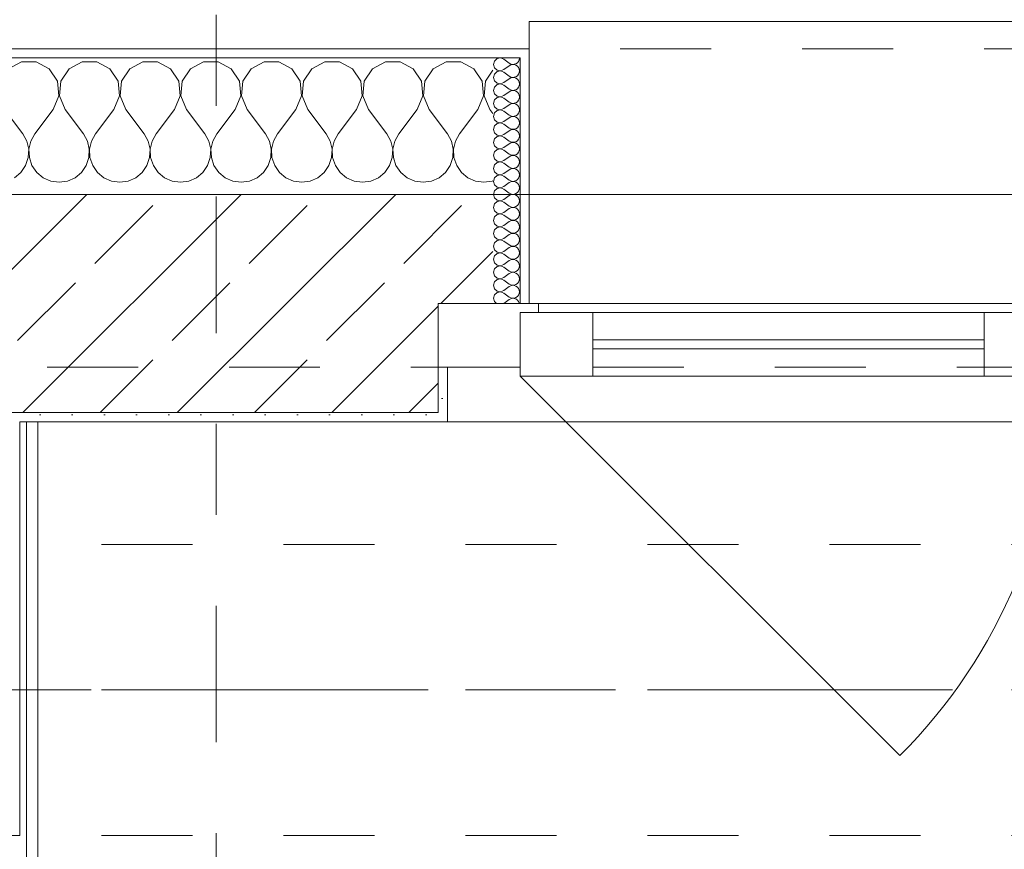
# Model space of a CAD drawing. Header units: metres. Extents: x -4 to 99, y -11 to 17.
# Tile 658 of 747: x 54.69 to 55.772, y 12.975 to 13.887. Entities that reach past the tile are written whole.
import ezdxf

# ---------------------------------------------------------------- set-up
doc = ezdxf.new("R2010")
doc.units = ezdxf.units.M
doc.header["$MEASUREMENT"] = 0
for name, pattern in [('Achse', [0.2, 0.1, -0.05, 0, -0.05]), ('Schnittlinie', [0.3, 0.15, -0.075, 0, -0.075]), ('Strichlinie doppelt', [0.546806, 0.264583, -0.105833, 0.070556, -0.105833]), ('Strichlinie eng', [0.115, 0.075, -0.04]), ('Untersicht', [0.1, 0.075, -0.025])]:
    doc.linetypes.add(name, pattern=pattern)
for name, color, linetype in [('152 - Bemaßung_ Beschriftung.Ausbau', 7, 'Continuous'), ('203 - Marker.Schnitt - Ausbaudetail SA', 7, 'Continuous'), ('451 - Universal.Achsen Raster', 7, 'Continuous'), ('603 - Struktur.Bodenplatte_ Decke Roh', 7, 'Continuous'), ('604 - Struktur.Wand Aussen', 7, 'Continuous'), ('608 - Struktur.Träger', 7, 'Continuous'), ('650 - Abdeckung.Fußboden Aufbau', 7, 'Continuous'), ('Neubau_606 - Struktur.Wand Innen Ausbau', 7, 'Continuous'), ('Neubau_653 - Abdeckung.TB Verkofferung', 7, 'Continuous')]:
    doc.layers.add(name, color=color, linetype=linetype)
doc.styles.add('ERSTELLTER_STIL_2', font='txt')
doc.dimstyles.new('ERSTELLTER_STIL__2', dxfattribs={"dimtxt": 0.1, "dimasz": 0.0532, "dimexe": 0.18, "dimexo": 0.0625, "dimgap": 0, "dimtad": 1, "dimtih": 1, "dimtoh": 1, "dimzin": 0, "dimdsep": 46, "dimtxsty": 'ERSTELLTER_STIL_2', "dimblk": 'ARROWHEAD_2', "dimblk1": 'ARROWHEAD_2', "dimblk2": 'ARROWHEAD_2', "dimcen": 0.09, "dimse1": 1, "dimse2": 1, "dimclrd": 7, "dimclre": 7, "dimclrt": 7, "dimazin": 0, "dimtfac": 1, "dimtdec": 4, "dimtmove": 0, "dimatfit": 3, "dimfxl": 1, "dimtolj": 1, "dimtzin": 0, "dimarcsym": 0})
pattern_1 = [(45, (0, 0), (-0.01767767, 0.01767767), [0, -0.025])]
pattern_2 = [(0, (0, 0), (0, 0.08660254), [0, -0.05]), (0, (0.025, 0.0433), (0, 0.08660254), [0, -0.05])]

# ---------------------------------------------------------------- blocks, each defined once
blk = doc.blocks.new('*X43')
at = {"layer": '604 - Struktur.Wand Aussen', "color": 7, "linetype": 'Continuous', "lineweight": 5}
for p, q in [((54.6919, 13.8407), (54.6776, 13.833)), ((54.7081, 13.8407), (54.6919, 13.8407)), ((54.7224, 13.833), (54.7081, 13.8407)), ((54.7585, 13.8407), (54.7442, 13.833)), ((54.7748, 13.8407), (54.7585, 13.8407)), ((54.7891, 13.833), (54.7748, 13.8407)), ((54.8252, 13.8407), (54.8109, 13.833)), ((54.8415, 13.8407), (54.8252, 13.8407)), ((54.8558, 13.833), (54.8415, 13.8407)), ((54.8919, 13.8407), (54.8776, 13.833)), ((54.9081, 13.8407), (54.8919, 13.8407)), ((54.9224, 13.833), (54.9081, 13.8407)), ((54.9585, 13.8407), (54.9442, 13.833)), ((54.9748, 13.8407), (54.9585, 13.8407)), ((54.9891, 13.833), (54.9748, 13.8407)), ((55.0252, 13.8407), (55.0109, 13.833)), ((55.0415, 13.8407), (55.0252, 13.8407)), ((55.0558, 13.833), (55.0415, 13.8407)), ((55.0919, 13.8407), (55.0776, 13.833)), ((55.1081, 13.8407), (55.0919, 13.8407)), ((55.1224, 13.833), (55.1081, 13.8407)), ((55.1585, 13.8407), (55.1442, 13.833)), ((55.1748, 13.8407), (55.1585, 13.8407)), ((55.1891, 13.833), (55.1748, 13.8407)), ((54.7314, 13.8195), (54.7224, 13.833)), ((54.7442, 13.833), (54.7352, 13.8195)), ((54.7981, 13.8195), (54.7891, 13.833)), ((54.8109, 13.833), (54.8019, 13.8195)), ((54.8648, 13.8195), (54.8558, 13.833)), ((54.8776, 13.833), (54.8686, 13.8195)), ((54.9314, 13.8195), (54.9224, 13.833)), ((54.9442, 13.833), (54.9352, 13.8195)), ((54.9981, 13.8195), (54.9891, 13.833)), ((55.0109, 13.833), (55.0019, 13.8195)), ((55.0648, 13.8195), (55.0558, 13.833)), ((55.0776, 13.833), (55.0686, 13.8195)), ((55.1314, 13.8195), (55.1224, 13.833)), ((55.1442, 13.833), (55.1352, 13.8195)), ((55.1981, 13.8195), (55.1891, 13.833)), ((55.21, 13.8316), (55.2019, 13.8195)), ((54.733, 13.8033), (54.7314, 13.8195)), ((54.7352, 13.8195), (54.7337, 13.8033)), ((54.7996, 13.8033), (54.7981, 13.8195)), ((54.8019, 13.8195), (54.8004, 13.8033)), ((54.8663, 13.8033), (54.8648, 13.8195)), ((54.8686, 13.8195), (54.867, 13.8033)), ((54.933, 13.8033), (54.9314, 13.8195)), ((54.9352, 13.8195), (54.9337, 13.8033)), ((54.9996, 13.8033), (54.9981, 13.8195)), ((55.0019, 13.8195), (55.0004, 13.8033)), ((55.0663, 13.8033), (55.0648, 13.8195)), ((55.0686, 13.8195), (55.067, 13.8033)), ((55.133, 13.8033), (55.1314, 13.8195)), ((55.1352, 13.8195), (55.1337, 13.8033)), ((55.1996, 13.8033), (55.1981, 13.8195)), ((55.2019, 13.8195), (55.2004, 13.8033)), ((54.7267, 13.7883), (54.733, 13.8033)), ((54.7337, 13.8033), (54.74, 13.7883)), ((54.7933, 13.7883), (54.7996, 13.8033)), ((54.8004, 13.8033), (54.8067, 13.7883)), ((54.86, 13.7883), (54.8663, 13.8033)), ((54.867, 13.8033), (54.8733, 13.7883)), ((54.9267, 13.7883), (54.933, 13.8033)), ((54.9337, 13.8033), (54.94, 13.7883)), ((54.9933, 13.7883), (54.9996, 13.8033)), ((55.0004, 13.8033), (55.0067, 13.7883)), ((55.06, 13.7883), (55.0663, 13.8033)), ((55.067, 13.8033), (55.0733, 13.7883)), ((55.1267, 13.7883), (55.133, 13.8033)), ((55.1337, 13.8033), (55.14, 13.7883)), ((55.1933, 13.7883), (55.1996, 13.8033)), ((55.2004, 13.8033), (55.2067, 13.7883)), ((54.6733, 13.7883), (54.6933, 13.7617)), ((54.7267, 13.7883), (54.7067, 13.7617)), ((54.74, 13.7883), (54.76, 13.7617)), ((54.7933, 13.7883), (54.7733, 13.7617)), ((54.8067, 13.7883), (54.8267, 13.7617)), ((54.86, 13.7883), (54.84, 13.7617)), ((54.8733, 13.7883), (54.8933, 13.7617)), ((54.9267, 13.7883), (54.9067, 13.7617)), ((54.94, 13.7883), (54.96, 13.7617)), ((54.9933, 13.7883), (54.9733, 13.7617)), ((55.0067, 13.7883), (55.0267, 13.7617)), ((55.06, 13.7883), (55.04, 13.7617)), ((55.0733, 13.7883), (55.0933, 13.7617)), ((55.1267, 13.7883), (55.1067, 13.7617)), ((55.14, 13.7883), (55.16, 13.7617)), ((55.1933, 13.7883), (55.1733, 13.7617)), ((55.2067, 13.7883), (55.21, 13.7839)), ((54.6978, 13.7536), (54.6933, 13.7617)), ((54.6999, 13.7447), (54.6978, 13.7536)), ((54.7022, 13.7536), (54.7001, 13.7447)), ((54.7067, 13.7617), (54.7022, 13.7536)), ((54.7645, 13.7536), (54.76, 13.7617)), ((54.7665, 13.7447), (54.7645, 13.7536)), ((54.7689, 13.7536), (54.7668, 13.7447)), ((54.7733, 13.7617), (54.7689, 13.7536)), ((54.8311, 13.7536), (54.8267, 13.7617)), ((54.8332, 13.7447), (54.8311, 13.7536)), ((54.8355, 13.7536), (54.8335, 13.7447)), ((54.84, 13.7617), (54.8355, 13.7536)), ((54.8978, 13.7536), (54.8933, 13.7617)), ((54.8999, 13.7447), (54.8978, 13.7536)), ((54.9022, 13.7536), (54.9001, 13.7447)), ((54.9067, 13.7617), (54.9022, 13.7536)), ((54.9645, 13.7536), (54.96, 13.7617)), ((54.9665, 13.7447), (54.9645, 13.7536)), ((54.9689, 13.7536), (54.9668, 13.7447)), ((54.9733, 13.7617), (54.9689, 13.7536)), ((55.0311, 13.7536), (55.0267, 13.7617)), ((55.0332, 13.7447), (55.0311, 13.7536)), ((55.0355, 13.7536), (55.0335, 13.7447)), ((55.04, 13.7617), (55.0355, 13.7536)), ((55.0978, 13.7536), (55.0933, 13.7617)), ((55.0999, 13.7447), (55.0978, 13.7536)), ((55.1022, 13.7536), (55.1001, 13.7447)), ((55.1067, 13.7617), (55.1022, 13.7536)), ((55.1645, 13.7536), (55.16, 13.7617)), ((55.1665, 13.7447), (55.1645, 13.7536)), ((55.1689, 13.7536), (55.1668, 13.7447)), ((55.1733, 13.7617), (55.1689, 13.7536)), ((54.6994, 13.7355), (54.6999, 13.7447)), ((54.7001, 13.7447), (54.7006, 13.7355)), ((54.7661, 13.7355), (54.7665, 13.7447)), ((54.7668, 13.7447), (54.7672, 13.7355)), ((54.8328, 13.7355), (54.8332, 13.7447)), ((54.8335, 13.7447), (54.8339, 13.7355)), ((54.8994, 13.7355), (54.8999, 13.7447)), ((54.9001, 13.7447), (54.9006, 13.7355)), ((54.9661, 13.7355), (54.9665, 13.7447)), ((54.9668, 13.7447), (54.9672, 13.7355)), ((55.0328, 13.7355), (55.0332, 13.7447)), ((55.0335, 13.7447), (55.0339, 13.7355)), ((55.0994, 13.7355), (55.0999, 13.7447)), ((55.1001, 13.7447), (55.1006, 13.7355)), ((55.1661, 13.7355), (55.1665, 13.7447)), ((55.1668, 13.7447), (55.1672, 13.7355)), ((54.6965, 13.7268), (54.6994, 13.7355)), ((54.7006, 13.7355), (54.7035, 13.7268)), ((54.7631, 13.7268), (54.7661, 13.7355)), ((54.7672, 13.7355), (54.7702, 13.7268)), ((54.8298, 13.7268), (54.8328, 13.7355)), ((54.8339, 13.7355), (54.8369, 13.7268)), ((54.8965, 13.7268), (54.8994, 13.7355)), ((54.9006, 13.7355), (54.9035, 13.7268)), ((54.9631, 13.7268), (54.9661, 13.7355)), ((54.9672, 13.7355), (54.9702, 13.7268)), ((55.0298, 13.7268), (55.0328, 13.7355)), ((55.0339, 13.7355), (55.0369, 13.7268)), ((55.0965, 13.7268), (55.0994, 13.7355)), ((55.1006, 13.7355), (55.1035, 13.7268)), ((55.1631, 13.7268), (55.1661, 13.7355)), ((55.1672, 13.7355), (55.1702, 13.7268)), ((54.6913, 13.7192), (54.6965, 13.7268)), ((54.7035, 13.7268), (54.7087, 13.7192)), ((54.7579, 13.7192), (54.7631, 13.7268)), ((54.7702, 13.7268), (54.7754, 13.7192)), ((54.8246, 13.7192), (54.8298, 13.7268)), ((54.8369, 13.7268), (54.8421, 13.7192)), ((54.8913, 13.7192), (54.8965, 13.7268)), ((54.9035, 13.7268), (54.9087, 13.7192)), ((54.9579, 13.7192), (54.9631, 13.7268)), ((54.9702, 13.7268), (54.9754, 13.7192)), ((55.0246, 13.7192), (55.0298, 13.7268)), ((55.0369, 13.7268), (55.0421, 13.7192)), ((55.0913, 13.7192), (55.0965, 13.7268)), ((55.1035, 13.7268), (55.1087, 13.7192)), ((55.1579, 13.7192), (55.1631, 13.7268)), ((55.1702, 13.7268), (55.1754, 13.7192)), ((54.6842, 13.7133), (54.6913, 13.7192)), ((54.7087, 13.7192), (54.7158, 13.7133)), ((54.7158, 13.7133), (54.7242, 13.7096)), ((54.7242, 13.7096), (54.7333, 13.7083)), ((54.7333, 13.7083), (54.7424, 13.7096)), ((54.7424, 13.7096), (54.7509, 13.7133)), ((54.7509, 13.7133), (54.7579, 13.7192)), ((54.7754, 13.7192), (54.7825, 13.7133)), ((54.7825, 13.7133), (54.7909, 13.7096)), ((54.7909, 13.7096), (54.8, 13.7083)), ((54.8, 13.7083), (54.8091, 13.7096)), ((54.8091, 13.7096), (54.8175, 13.7133)), ((54.8175, 13.7133), (54.8246, 13.7192)), ((54.8421, 13.7192), (54.8491, 13.7133)), ((54.8491, 13.7133), (54.8576, 13.7096)), ((54.8576, 13.7096), (54.8667, 13.7083)), ((54.8667, 13.7083), (54.8758, 13.7096)), ((54.8758, 13.7096), (54.8842, 13.7133)), ((54.8842, 13.7133), (54.8913, 13.7192)), ((54.9087, 13.7192), (54.9158, 13.7133)), ((54.9158, 13.7133), (54.9242, 13.7096)), ((54.9242, 13.7096), (54.9333, 13.7083)), ((54.9333, 13.7083), (54.9424, 13.7096)), ((54.9424, 13.7096), (54.9509, 13.7133)), ((54.9509, 13.7133), (54.9579, 13.7192)), ((54.9754, 13.7192), (54.9825, 13.7133)), ((54.9825, 13.7133), (54.9909, 13.7096)), ((54.9909, 13.7096), (55, 13.7083)), ((55, 13.7083), (55.0091, 13.7096)), ((55.0091, 13.7096), (55.0175, 13.7133)), ((55.0175, 13.7133), (55.0246, 13.7192)), ((55.0421, 13.7192), (55.0491, 13.7133)), ((55.0491, 13.7133), (55.0576, 13.7096)), ((55.0576, 13.7096), (55.0667, 13.7083)), ((55.0667, 13.7083), (55.0758, 13.7096)), ((55.0758, 13.7096), (55.0842, 13.7133)), ((55.0842, 13.7133), (55.0913, 13.7192)), ((55.1087, 13.7192), (55.1158, 13.7133)), ((55.1158, 13.7133), (55.1242, 13.7096)), ((55.1242, 13.7096), (55.1333, 13.7083)), ((55.1333, 13.7083), (55.1424, 13.7096)), ((55.1424, 13.7096), (55.1509, 13.7133)), ((55.1509, 13.7133), (55.1579, 13.7192)), ((55.1754, 13.7192), (55.1825, 13.7133)), ((55.1825, 13.7133), (55.1909, 13.7096)), ((55.1909, 13.7096), (55.2, 13.7083)), ((55.2, 13.7083), (55.2091, 13.7096)), ((55.2091, 13.7096), (55.21, 13.71))]:
    blk.add_line(p, q, dxfattribs=at)
blk = doc.blocks.new('*X74')
at = {"layer": '604 - Struktur.Wand Aussen', "color": 7, "linetype": 'Continuous', "lineweight": 5}
for p, q in [((55.2118, 13.8416), (55.2107, 13.8379)), ((55.2147, 13.8442), (55.2118, 13.8416)), ((55.2185, 13.845), (55.2147, 13.8442)), ((55.2221, 13.8436), (55.2185, 13.845)), ((55.2221, 13.8436), (55.2279, 13.8393)), ((55.2279, 13.8393), (55.2296, 13.8383)), ((55.2353, 13.8386), (55.237, 13.8397)), ((55.237, 13.8397), (55.2382, 13.8412)), ((55.2382, 13.8412), (55.239, 13.843)), ((55.239, 13.843), (55.2393, 13.845)), ((55.2107, 13.8379), (55.2118, 13.8341)), ((55.2118, 13.8341), (55.2147, 13.8315)), ((55.2147, 13.83), (55.2118, 13.8273)), ((55.2147, 13.8315), (55.2185, 13.8307)), ((55.2185, 13.8307), (55.2147, 13.83)), ((55.2185, 13.8307), (55.2221, 13.8321)), ((55.2221, 13.8293), (55.2185, 13.8307)), ((55.2221, 13.8321), (55.2279, 13.8364)), ((55.2221, 13.8293), (55.2279, 13.825)), ((55.2296, 13.8374), (55.2279, 13.8364)), ((55.2296, 13.8383), (55.2315, 13.8379)), ((55.2315, 13.8378), (55.2296, 13.8374)), ((55.2315, 13.8379), (55.2335, 13.838)), ((55.2335, 13.8377), (55.2315, 13.8378)), ((55.2335, 13.838), (55.2353, 13.8386)), ((55.2353, 13.8371), (55.2335, 13.8377)), ((55.237, 13.836), (55.2353, 13.8371)), ((55.2382, 13.8345), (55.237, 13.836)), ((55.239, 13.8327), (55.2382, 13.8345)), ((55.2382, 13.827), (55.239, 13.8288)), ((55.2393, 13.8307), (55.239, 13.8327)), ((55.239, 13.8288), (55.2393, 13.8307)), ((55.2118, 13.8273), (55.2107, 13.8236)), ((55.2107, 13.8236), (55.2118, 13.8198)), ((55.2118, 13.8198), (55.2147, 13.8172)), ((55.2185, 13.8165), (55.2221, 13.8179)), ((55.2221, 13.8179), (55.2279, 13.8221)), ((55.2279, 13.825), (55.2296, 13.824)), ((55.2296, 13.8231), (55.2279, 13.8221)), ((55.2296, 13.824), (55.2315, 13.8236)), ((55.2315, 13.8235), (55.2296, 13.8231)), ((55.2315, 13.8236), (55.2335, 13.8237)), ((55.2335, 13.8234), (55.2315, 13.8235)), ((55.2335, 13.8237), (55.2353, 13.8243)), ((55.2353, 13.8228), (55.2335, 13.8234)), ((55.2353, 13.8243), (55.237, 13.8254)), ((55.237, 13.8217), (55.2353, 13.8228)), ((55.237, 13.8254), (55.2382, 13.827)), ((55.2382, 13.8202), (55.237, 13.8217)), ((55.239, 13.8184), (55.2382, 13.8202)), ((55.2393, 13.8164), (55.239, 13.8184)), ((55.2118, 13.813), (55.2107, 13.8093)), ((55.2107, 13.8093), (55.2118, 13.8055)), ((55.2147, 13.8157), (55.2118, 13.813)), ((55.2147, 13.8172), (55.2185, 13.8165)), ((55.2185, 13.8164), (55.2147, 13.8157)), ((55.2221, 13.815), (55.2185, 13.8164)), ((55.2221, 13.815), (55.2279, 13.8107)), ((55.2221, 13.8036), (55.2279, 13.8079)), ((55.2279, 13.8107), (55.2296, 13.8098)), ((55.2296, 13.8088), (55.2279, 13.8079)), ((55.2296, 13.8098), (55.2315, 13.8093)), ((55.2315, 13.8093), (55.2296, 13.8088)), ((55.2315, 13.8093), (55.2335, 13.8094)), ((55.2335, 13.8092), (55.2315, 13.8093)), ((55.2335, 13.8094), (55.2353, 13.81)), ((55.2353, 13.8085), (55.2335, 13.8092)), ((55.2353, 13.81), (55.237, 13.8112)), ((55.237, 13.8074), (55.2353, 13.8085)), ((55.237, 13.8112), (55.2382, 13.8127)), ((55.2382, 13.8059), (55.237, 13.8074)), ((55.2382, 13.8127), (55.239, 13.8145)), ((55.239, 13.8145), (55.2393, 13.8164)), ((55.2118, 13.7988), (55.2107, 13.795)), ((55.2118, 13.8055), (55.2147, 13.8029)), ((55.2147, 13.8014), (55.2118, 13.7988)), ((55.2147, 13.8029), (55.2185, 13.8022)), ((55.2185, 13.8021), (55.2147, 13.8014)), ((55.2185, 13.8022), (55.2221, 13.8036)), ((55.2221, 13.8007), (55.2185, 13.8021)), ((55.2221, 13.8007), (55.2279, 13.7964)), ((55.2279, 13.7964), (55.2296, 13.7955)), ((55.2335, 13.7951), (55.2353, 13.7958)), ((55.2353, 13.7958), (55.237, 13.7969)), ((55.237, 13.7969), (55.2382, 13.7984)), ((55.239, 13.8041), (55.2382, 13.8059)), ((55.2382, 13.7984), (55.239, 13.8002)), ((55.2393, 13.8021), (55.239, 13.8041)), ((55.239, 13.8002), (55.2393, 13.8021)), ((55.2107, 13.795), (55.2118, 13.7912)), ((55.2118, 13.7912), (55.2147, 13.7886)), ((55.2147, 13.7871), (55.2118, 13.7845)), ((55.2147, 13.7886), (55.2185, 13.7879)), ((55.2185, 13.7878), (55.2147, 13.7871)), ((55.2185, 13.7879), (55.2221, 13.7893)), ((55.2221, 13.7864), (55.2185, 13.7878)), ((55.2221, 13.7893), (55.2279, 13.7936)), ((55.2221, 13.7864), (55.2279, 13.7821)), ((55.2296, 13.7945), (55.2279, 13.7936)), ((55.2296, 13.7955), (55.2315, 13.795)), ((55.2315, 13.795), (55.2296, 13.7945)), ((55.2315, 13.795), (55.2335, 13.7951)), ((55.2335, 13.7949), (55.2315, 13.795)), ((55.2353, 13.7942), (55.2335, 13.7949)), ((55.237, 13.7931), (55.2353, 13.7942)), ((55.2382, 13.7916), (55.237, 13.7931)), ((55.239, 13.7898), (55.2382, 13.7916)), ((55.2382, 13.7841), (55.239, 13.7859)), ((55.2393, 13.7879), (55.239, 13.7898)), ((55.239, 13.7859), (55.2393, 13.7879)), ((55.2118, 13.7845), (55.2107, 13.7807)), ((55.2107, 13.7807), (55.2118, 13.777)), ((55.2118, 13.777), (55.2147, 13.7743)), ((55.2147, 13.7743), (55.2185, 13.7736)), ((55.2185, 13.7736), (55.2221, 13.775)), ((55.2221, 13.775), (55.2279, 13.7793)), ((55.2279, 13.7821), (55.2296, 13.7812)), ((55.2296, 13.7802), (55.2279, 13.7793)), ((55.2296, 13.7812), (55.2315, 13.7807)), ((55.2315, 13.7807), (55.2296, 13.7802)), ((55.2315, 13.7807), (55.2335, 13.7808)), ((55.2335, 13.7806), (55.2315, 13.7807)), ((55.2335, 13.7808), (55.2353, 13.7815)), ((55.2353, 13.78), (55.2335, 13.7806)), ((55.2353, 13.7815), (55.237, 13.7826)), ((55.237, 13.7788), (55.2353, 13.78)), ((55.237, 13.7826), (55.2382, 13.7841)), ((55.2382, 13.7773), (55.237, 13.7788)), ((55.239, 13.7755), (55.2382, 13.7773)), ((55.2393, 13.7736), (55.239, 13.7755)), ((55.2118, 13.7702), (55.2107, 13.7664)), ((55.2107, 13.7664), (55.2118, 13.7627)), ((55.2147, 13.7728), (55.2118, 13.7702)), ((55.2185, 13.7735), (55.2147, 13.7728)), ((55.2221, 13.7721), (55.2185, 13.7735)), ((55.2221, 13.7721), (55.2279, 13.7679)), ((55.2221, 13.7607), (55.2279, 13.765)), ((55.2279, 13.7679), (55.2296, 13.7669)), ((55.2296, 13.766), (55.2279, 13.765)), ((55.2296, 13.7669), (55.2315, 13.7665)), ((55.2315, 13.7664), (55.2296, 13.766)), ((55.2315, 13.7665), (55.2335, 13.7666)), ((55.2335, 13.7663), (55.2315, 13.7664)), ((55.2335, 13.7666), (55.2353, 13.7672)), ((55.2353, 13.7657), (55.2335, 13.7663)), ((55.2353, 13.7672), (55.237, 13.7683)), ((55.237, 13.7646), (55.2353, 13.7657)), ((55.237, 13.7683), (55.2382, 13.7698)), ((55.2382, 13.763), (55.237, 13.7646)), ((55.2382, 13.7698), (55.239, 13.7716)), ((55.239, 13.7716), (55.2393, 13.7736)), ((55.2118, 13.7559), (55.2107, 13.7521)), ((55.2118, 13.7627), (55.2147, 13.76)), ((55.2147, 13.7585), (55.2118, 13.7559)), ((55.2147, 13.76), (55.2185, 13.7593)), ((55.2185, 13.7593), (55.2147, 13.7585)), ((55.2185, 13.7593), (55.2221, 13.7607)), ((55.2221, 13.7579), (55.2185, 13.7593)), ((55.2221, 13.7579), (55.2279, 13.7536)), ((55.2279, 13.7536), (55.2296, 13.7526)), ((55.2296, 13.7526), (55.2315, 13.7522)), ((55.2335, 13.7523), (55.2353, 13.7529)), ((55.2353, 13.7529), (55.237, 13.754)), ((55.237, 13.754), (55.2382, 13.7555)), ((55.239, 13.7612), (55.2382, 13.763)), ((55.2382, 13.7555), (55.239, 13.7573)), ((55.2393, 13.7593), (55.239, 13.7612)), ((55.239, 13.7573), (55.2393, 13.7593)), ((55.2107, 13.7521), (55.2118, 13.7484)), ((55.2118, 13.7416), (55.2107, 13.7379)), ((55.2118, 13.7484), (55.2147, 13.7458)), ((55.2147, 13.7442), (55.2118, 13.7416)), ((55.2147, 13.7458), (55.2185, 13.745)), ((55.2185, 13.745), (55.2147, 13.7442)), ((55.2185, 13.745), (55.2221, 13.7464)), ((55.2221, 13.7436), (55.2185, 13.745)), ((55.2221, 13.7464), (55.2279, 13.7507)), ((55.2221, 13.7436), (55.2279, 13.7393)), ((55.2296, 13.7517), (55.2279, 13.7507)), ((55.2315, 13.7521), (55.2296, 13.7517)), ((55.2315, 13.7522), (55.2335, 13.7523)), ((55.2335, 13.752), (55.2315, 13.7521)), ((55.2353, 13.7514), (55.2335, 13.752)), ((55.237, 13.7503), (55.2353, 13.7514)), ((55.2382, 13.7488), (55.237, 13.7503)), ((55.239, 13.747), (55.2382, 13.7488)), ((55.2382, 13.7412), (55.239, 13.743)), ((55.2393, 13.745), (55.239, 13.747)), ((55.239, 13.743), (55.2393, 13.745)), ((55.2107, 13.7379), (55.2118, 13.7341)), ((55.2118, 13.7341), (55.2147, 13.7315)), ((55.2147, 13.7315), (55.2185, 13.7307)), ((55.2185, 13.7307), (55.2147, 13.73)), ((55.2185, 13.7307), (55.2221, 13.7321)), ((55.2221, 13.7293), (55.2185, 13.7307)), ((55.2221, 13.7321), (55.2279, 13.7364)), ((55.2279, 13.7393), (55.2296, 13.7383)), ((55.2296, 13.7374), (55.2279, 13.7364)), ((55.2296, 13.7383), (55.2315, 13.7379)), ((55.2315, 13.7378), (55.2296, 13.7374)), ((55.2315, 13.7379), (55.2335, 13.738)), ((55.2335, 13.7377), (55.2315, 13.7378)), ((55.2335, 13.738), (55.2353, 13.7386)), ((55.2353, 13.7371), (55.2335, 13.7377)), ((55.2353, 13.7386), (55.237, 13.7397)), ((55.237, 13.736), (55.2353, 13.7371)), ((55.237, 13.7397), (55.2382, 13.7412)), ((55.2382, 13.7345), (55.237, 13.736)), ((55.239, 13.7327), (55.2382, 13.7345)), ((55.2393, 13.7307), (55.239, 13.7327)), ((55.239, 13.7288), (55.2393, 13.7307)), ((55.2118, 13.7273), (55.2107, 13.7236)), ((55.2107, 13.7236), (55.2118, 13.7198)), ((55.2147, 13.73), (55.2118, 13.7273)), ((55.2221, 13.7293), (55.2279, 13.725)), ((55.2221, 13.7179), (55.2279, 13.7221)), ((55.2279, 13.725), (55.2296, 13.724)), ((55.2296, 13.7231), (55.2279, 13.7221)), ((55.2296, 13.724), (55.2315, 13.7236)), ((55.2315, 13.7235), (55.2296, 13.7231)), ((55.2315, 13.7236), (55.2335, 13.7237)), ((55.2335, 13.7234), (55.2315, 13.7235)), ((55.2335, 13.7237), (55.2353, 13.7243)), ((55.2353, 13.7228), (55.2335, 13.7234)), ((55.2353, 13.7243), (55.237, 13.7254)), ((55.237, 13.7217), (55.2353, 13.7228)), ((55.237, 13.7254), (55.2382, 13.727)), ((55.2382, 13.7202), (55.237, 13.7217)), ((55.2382, 13.727), (55.239, 13.7288)), ((55.239, 13.7184), (55.2382, 13.7202)), ((55.2118, 13.713), (55.2107, 13.7093)), ((55.2107, 13.7093), (55.2118, 13.7055)), ((55.2118, 13.7198), (55.2147, 13.7172)), ((55.2147, 13.7157), (55.2118, 13.713)), ((55.2147, 13.7172), (55.2185, 13.7165)), ((55.2185, 13.7164), (55.2147, 13.7157)), ((55.2185, 13.7165), (55.2221, 13.7179)), ((55.2221, 13.715), (55.2185, 13.7164)), ((55.2221, 13.715), (55.2279, 13.7107)), ((55.2279, 13.7107), (55.2296, 13.7098)), ((55.2296, 13.7098), (55.2315, 13.7093)), ((55.2315, 13.7093), (55.2296, 13.7088)), ((55.2315, 13.7093), (55.2335, 13.7094)), ((55.2335, 13.7092), (55.2315, 13.7093)), ((55.2335, 13.7094), (55.2353, 13.71)), ((55.2353, 13.7085), (55.2335, 13.7092)), ((55.2353, 13.71), (55.237, 13.7112)), ((55.237, 13.7112), (55.2382, 13.7127)), ((55.2382, 13.7127), (55.239, 13.7145)), ((55.2393, 13.7164), (55.239, 13.7184)), ((55.239, 13.7145), (55.2393, 13.7164)), ((55.2118, 13.6988), (55.2107, 13.695)), ((55.2118, 13.7055), (55.2147, 13.7029)), ((55.2147, 13.7014), (55.2118, 13.6988)), ((55.2147, 13.7029), (55.2185, 13.7022)), ((55.2185, 13.7021), (55.2147, 13.7014)), ((55.2185, 13.7022), (55.2221, 13.7036)), ((55.2221, 13.7007), (55.2185, 13.7021)), ((55.2221, 13.7036), (55.2279, 13.7079)), ((55.2221, 13.7007), (55.2279, 13.6964)), ((55.2296, 13.7088), (55.2279, 13.7079)), ((55.237, 13.7074), (55.2353, 13.7085)), ((55.2382, 13.7059), (55.237, 13.7074)), ((55.237, 13.6969), (55.2382, 13.6984)), ((55.239, 13.7041), (55.2382, 13.7059)), ((55.2382, 13.6984), (55.239, 13.7002)), ((55.2393, 13.7021), (55.239, 13.7041)), ((55.239, 13.7002), (55.2393, 13.7021)), ((55.2107, 13.695), (55.2118, 13.6912)), ((55.2118, 13.6912), (55.2147, 13.6886)), ((55.2147, 13.6886), (55.2185, 13.6879)), ((55.2185, 13.6878), (55.2147, 13.6871)), ((55.2185, 13.6879), (55.2221, 13.6893)), ((55.2221, 13.6864), (55.2185, 13.6878)), ((55.2221, 13.6893), (55.2279, 13.6936)), ((55.2279, 13.6964), (55.2296, 13.6955)), ((55.2296, 13.6945), (55.2279, 13.6936)), ((55.2296, 13.6955), (55.2315, 13.695)), ((55.2315, 13.695), (55.2296, 13.6945)), ((55.2315, 13.695), (55.2335, 13.6951)), ((55.2335, 13.6949), (55.2315, 13.695)), ((55.2335, 13.6951), (55.2353, 13.6958)), ((55.2353, 13.6942), (55.2335, 13.6949)), ((55.2353, 13.6958), (55.237, 13.6969)), ((55.237, 13.6931), (55.2353, 13.6942)), ((55.2382, 13.6916), (55.237, 13.6931)), ((55.239, 13.6898), (55.2382, 13.6916)), ((55.2393, 13.6879), (55.239, 13.6898)), ((55.239, 13.6859), (55.2393, 13.6879)), ((55.2118, 13.6845), (55.2107, 13.6807)), ((55.2107, 13.6807), (55.2118, 13.677)), ((55.2147, 13.6871), (55.2118, 13.6845)), ((55.2118, 13.677), (55.2147, 13.6743)), ((55.2221, 13.6864), (55.2279, 13.6821)), ((55.2221, 13.675), (55.2279, 13.6793)), ((55.2279, 13.6821), (55.2296, 13.6812)), ((55.2296, 13.6802), (55.2279, 13.6793)), ((55.2296, 13.6812), (55.2315, 13.6807)), ((55.2315, 13.6807), (55.2296, 13.6802)), ((55.2315, 13.6807), (55.2335, 13.6808)), ((55.2335, 13.6806), (55.2315, 13.6807)), ((55.2335, 13.6808), (55.2353, 13.6815)), ((55.2353, 13.68), (55.2335, 13.6806)), ((55.2353, 13.6815), (55.237, 13.6826)), ((55.237, 13.6788), (55.2353, 13.68)), ((55.237, 13.6826), (55.2382, 13.6841)), ((55.2382, 13.6773), (55.237, 13.6788)), ((55.2382, 13.6841), (55.239, 13.6859)), ((55.239, 13.6755), (55.2382, 13.6773)), ((55.2118, 13.6702), (55.2107, 13.6664)), ((55.2107, 13.6664), (55.2118, 13.6627)), ((55.2147, 13.6728), (55.2118, 13.6702)), ((55.2147, 13.6743), (55.2185, 13.6736)), ((55.2185, 13.6735), (55.2147, 13.6728)), ((55.2185, 13.6736), (55.2221, 13.675)), ((55.2221, 13.6721), (55.2185, 13.6735)), ((55.2221, 13.6721), (55.2279, 13.6679)), ((55.2279, 13.6679), (55.2296, 13.6669)), ((55.2296, 13.666), (55.2279, 13.665)), ((55.2296, 13.6669), (55.2315, 13.6665)), ((55.2315, 13.6664), (55.2296, 13.666)), ((55.2315, 13.6665), (55.2335, 13.6666)), ((55.2335, 13.6663), (55.2315, 13.6664)), ((55.2335, 13.6666), (55.2353, 13.6672)), ((55.2353, 13.6657), (55.2335, 13.6663)), ((55.2353, 13.6672), (55.237, 13.6683)), ((55.237, 13.6683), (55.2382, 13.6698)), ((55.2382, 13.6698), (55.239, 13.6716)), ((55.2393, 13.6736), (55.239, 13.6755)), ((55.239, 13.6716), (55.2393, 13.6736)), ((55.2118, 13.6559), (55.2107, 13.6521)), ((55.2118, 13.6627), (55.2147, 13.66)), ((55.2147, 13.6585), (55.2118, 13.6559)), ((55.2147, 13.66), (55.2185, 13.6593)), ((55.2185, 13.6593), (55.2147, 13.6585)), ((55.2185, 13.6593), (55.2221, 13.6607)), ((55.2221, 13.6579), (55.2185, 13.6593)), ((55.2221, 13.6607), (55.2279, 13.665)), ((55.2221, 13.6579), (55.2279, 13.6536)), ((55.237, 13.6646), (55.2353, 13.6657)), ((55.2382, 13.663), (55.237, 13.6646)), ((55.237, 13.654), (55.2382, 13.6555)), ((55.239, 13.6612), (55.2382, 13.663)), ((55.2382, 13.6555), (55.239, 13.6573)), ((55.2393, 13.6593), (55.239, 13.6612)), ((55.239, 13.6573), (55.2393, 13.6593)), ((55.2107, 13.6521), (55.2118, 13.6484)), ((55.2118, 13.6484), (55.2147, 13.6458)), ((55.2147, 13.6442), (55.2118, 13.6416)), ((55.2147, 13.6458), (55.2185, 13.645)), ((55.2185, 13.645), (55.2147, 13.6442)), ((55.2185, 13.645), (55.2221, 13.6464)), ((55.2221, 13.6436), (55.2185, 13.645)), ((55.2221, 13.6464), (55.2279, 13.6507)), ((55.2279, 13.6536), (55.2296, 13.6526)), ((55.2296, 13.6517), (55.2279, 13.6507)), ((55.2296, 13.6526), (55.2315, 13.6522)), ((55.2315, 13.6521), (55.2296, 13.6517)), ((55.2315, 13.6522), (55.2335, 13.6523)), ((55.2335, 13.652), (55.2315, 13.6521)), ((55.2335, 13.6523), (55.2353, 13.6529)), ((55.2353, 13.6514), (55.2335, 13.652)), ((55.2353, 13.6529), (55.237, 13.654)), ((55.237, 13.6503), (55.2353, 13.6514)), ((55.2382, 13.6488), (55.237, 13.6503)), ((55.239, 13.647), (55.2382, 13.6488)), ((55.2393, 13.645), (55.239, 13.647)), ((55.239, 13.643), (55.2393, 13.645)), ((55.2118, 13.6416), (55.2107, 13.6379)), ((55.2107, 13.6379), (55.2118, 13.6341)), ((55.2118, 13.6341), (55.2147, 13.6315)), ((55.2221, 13.6436), (55.2279, 13.6393)), ((55.2221, 13.6321), (55.2279, 13.6364)), ((55.2279, 13.6393), (55.2296, 13.6383)), ((55.2296, 13.6374), (55.2279, 13.6364)), ((55.2296, 13.6383), (55.2315, 13.6379)), ((55.2315, 13.6378), (55.2296, 13.6374)), ((55.2315, 13.6379), (55.2335, 13.638)), ((55.2335, 13.6377), (55.2315, 13.6378)), ((55.2335, 13.638), (55.2353, 13.6386)), ((55.2353, 13.6371), (55.2335, 13.6377)), ((55.2353, 13.6386), (55.237, 13.6397)), ((55.237, 13.636), (55.2353, 13.6371)), ((55.237, 13.6397), (55.2382, 13.6412)), ((55.2382, 13.6345), (55.237, 13.636)), ((55.2382, 13.6412), (55.239, 13.643)), ((55.239, 13.6327), (55.2382, 13.6345)), ((55.2118, 13.6273), (55.2107, 13.6236)), ((55.2107, 13.6236), (55.2118, 13.6198)), ((55.2147, 13.63), (55.2118, 13.6273)), ((55.2147, 13.6315), (55.2185, 13.6307)), ((55.2185, 13.6307), (55.2147, 13.63)), ((55.2185, 13.6307), (55.2221, 13.6321)), ((55.2221, 13.6293), (55.2185, 13.6307)), ((55.2221, 13.6293), (55.2279, 13.625)), ((55.2279, 13.625), (55.2296, 13.624)), ((55.2296, 13.6231), (55.2279, 13.6221)), ((55.2296, 13.624), (55.2315, 13.6236)), ((55.2315, 13.6235), (55.2296, 13.6231)), ((55.2315, 13.6236), (55.2335, 13.6237)), ((55.2335, 13.6234), (55.2315, 13.6235)), ((55.2335, 13.6237), (55.2353, 13.6243)), ((55.2353, 13.6228), (55.2335, 13.6234)), ((55.2353, 13.6243), (55.237, 13.6254)), ((55.237, 13.6217), (55.2353, 13.6228)), ((55.237, 13.6254), (55.2382, 13.627)), ((55.2382, 13.627), (55.239, 13.6288)), ((55.2393, 13.6307), (55.239, 13.6327)), ((55.239, 13.6288), (55.2393, 13.6307)), ((55.2118, 13.613), (55.2107, 13.6093)), ((55.2118, 13.6198), (55.2147, 13.6172)), ((55.2147, 13.6157), (55.2118, 13.613)), ((55.2147, 13.6172), (55.2185, 13.6165)), ((55.2185, 13.6164), (55.2147, 13.6157)), ((55.2185, 13.6165), (55.2221, 13.6179)), ((55.2221, 13.615), (55.2185, 13.6164)), ((55.2221, 13.6179), (55.2279, 13.6221)), ((55.2221, 13.615), (55.2279, 13.6107)), ((55.2382, 13.6202), (55.237, 13.6217)), ((55.237, 13.6112), (55.2382, 13.6127)), ((55.239, 13.6184), (55.2382, 13.6202)), ((55.2382, 13.6127), (55.239, 13.6145)), ((55.2393, 13.6164), (55.239, 13.6184)), ((55.239, 13.6145), (55.2393, 13.6164)), ((55.2107, 13.6093), (55.2118, 13.6055)), ((55.2118, 13.6055), (55.2147, 13.6029)), ((55.2147, 13.6014), (55.2118, 13.5988)), ((55.2147, 13.6029), (55.2185, 13.6022)), ((55.2185, 13.6021), (55.2147, 13.6014)), ((55.2185, 13.6022), (55.2221, 13.6036)), ((55.2221, 13.6007), (55.2185, 13.6021)), ((55.2221, 13.6036), (55.2279, 13.6079)), ((55.2279, 13.6107), (55.2296, 13.6098)), ((55.2296, 13.6088), (55.2279, 13.6079)), ((55.2296, 13.6098), (55.2315, 13.6093)), ((55.2315, 13.6093), (55.2296, 13.6088)), ((55.2315, 13.6093), (55.2335, 13.6094)), ((55.2335, 13.6092), (55.2315, 13.6093)), ((55.2335, 13.6094), (55.2353, 13.61)), ((55.2353, 13.6085), (55.2335, 13.6092)), ((55.2353, 13.61), (55.237, 13.6112)), ((55.237, 13.6074), (55.2353, 13.6085)), ((55.2382, 13.6059), (55.237, 13.6074)), ((55.239, 13.6041), (55.2382, 13.6059)), ((55.2393, 13.6021), (55.239, 13.6041)), ((55.239, 13.6002), (55.2393, 13.6021)), ((55.2118, 13.5988), (55.2107, 13.595)), ((55.2107, 13.595), (55.2118, 13.5912)), ((55.2118, 13.5912), (55.2147, 13.5886)), ((55.2221, 13.6007), (55.2279, 13.5964)), ((55.2221, 13.5893), (55.2279, 13.5936)), ((55.2279, 13.5964), (55.2296, 13.5955)), ((55.2296, 13.5945), (55.2279, 13.5936)), ((55.2296, 13.5955), (55.2315, 13.595)), ((55.2315, 13.595), (55.2296, 13.5945)), ((55.2315, 13.595), (55.2335, 13.5951)), ((55.2335, 13.5949), (55.2315, 13.595)), ((55.2335, 13.5951), (55.2353, 13.5958)), ((55.2353, 13.5942), (55.2335, 13.5949)), ((55.2353, 13.5958), (55.237, 13.5969)), ((55.237, 13.5931), (55.2353, 13.5942)), ((55.237, 13.5969), (55.2382, 13.5984)), ((55.2382, 13.5916), (55.237, 13.5931)), ((55.2382, 13.5984), (55.239, 13.6002)), ((55.239, 13.5898), (55.2382, 13.5916)), ((55.2118, 13.5845), (55.2107, 13.5807)), ((55.2107, 13.5807), (55.2118, 13.577)), ((55.2147, 13.5871), (55.2118, 13.5845)), ((55.2147, 13.5886), (55.2185, 13.5879)), ((55.2185, 13.5878), (55.2147, 13.5871)), ((55.2185, 13.5879), (55.2221, 13.5893)), ((55.2221, 13.5864), (55.2185, 13.5878)), ((55.2221, 13.5864), (55.2279, 13.5821)), ((55.2221, 13.575), (55.2279, 13.5793)), ((55.2279, 13.5821), (55.2296, 13.5812)), ((55.2296, 13.5802), (55.2279, 13.5793)), ((55.2296, 13.5812), (55.2315, 13.5807)), ((55.2315, 13.5807), (55.2296, 13.5802)), ((55.2315, 13.5807), (55.2335, 13.5808)), ((55.2335, 13.5806), (55.2315, 13.5807)), ((55.2335, 13.5808), (55.2353, 13.5815)), ((55.2353, 13.58), (55.2335, 13.5806)), ((55.2353, 13.5815), (55.237, 13.5826)), ((55.237, 13.5788), (55.2353, 13.58)), ((55.237, 13.5826), (55.2382, 13.5841)), ((55.2382, 13.5841), (55.239, 13.5859)), ((55.2393, 13.5879), (55.239, 13.5898)), ((55.239, 13.5859), (55.2393, 13.5879)), ((55.2118, 13.577), (55.2139, 13.575)), ((55.2382, 13.5773), (55.237, 13.5788)), ((55.239, 13.5755), (55.2382, 13.5773)), ((55.2391, 13.575), (55.239, 13.5755))]:
    blk.add_line(p, q, dxfattribs=at)
blk = doc.blocks.new('*D257')
at = {"layer": '152 - Bemaßung_ Beschriftung.Ausbau', "color": 7, "linetype": 'Continuous', "lineweight": 5}
for p, q in [((53.965, 14.8025), (53.965, 14.9075)), ((55.15, 14.8025), (55.15, 14.9075)), ((53.9852, 14.89), (53.9448, 14.82)), ((55.1702, 14.89), (55.1298, 14.82)), ((53.965, 14.855), (55.15, 14.855))]:
    blk.add_line(p, q, dxfattribs=at)
at = {"layer": '152 - Bemaßung_ Beschriftung.Ausbau', "color": 7, "lineweight": 5, "insert": (54.3994, 14.8556), "char_height": 0.1, "attachment_point": 7, "style": 'ERSTELLTER_STIL_2'}
blk.add_mtext('\\A1;{\\pql;\\fArial|b0|i0|c0|p38;1,18\\fArial|b0|i0|c0|p38;\\A1{\\H.66x;\\S5^  ;}}', dxfattribs=at)
blk = doc.blocks.new('ARROWHEAD_2')
at = {"color": 0, "linetype": 'Continuous', "lineweight": 0}
for p, q in [((-0.378, -0.655), (0.378, 0.655)), ((0, 0), (-1, 0))]:
    blk.add_line(p, q, dxfattribs=at)
blk = doc.blocks.new('*D258')
at = {"layer": '152 - Bemaßung_ Beschriftung.Ausbau', "color": 7, "linetype": 'Continuous', "lineweight": 5}
for p, q in [((55.15, 14.8025), (55.15, 14.9075)), ((57.55, 14.8025), (57.55, 14.9075)), ((55.1702, 14.89), (55.1298, 14.82)), ((57.5702, 14.89), (57.5298, 14.82)), ((55.15, 14.855), (57.55, 14.855))]:
    blk.add_line(p, q, dxfattribs=at)
at = {"layer": '152 - Bemaßung_ Beschriftung.Ausbau', "color": 7, "lineweight": 5, "char_height": 0.1, "attachment_point": 7, "style": 'ERSTELLTER_STIL_2'}
for s, insert in [('\\A1;{\\pql;\\fArial|b0|i0|c0|p38;2,40}', (56.217, 14.875)), ('\\A1;{\\pql;\\fArial|b0|i0|c0|p38;2,01}', (56.217, 14.735))]:
    blk.add_mtext(s, dxfattribs=dict(at, insert=insert))
blk = doc.blocks.new('*D291')
at = {"layer": '152 - Bemaßung_ Beschriftung.Ausbau', "color": 7, "linetype": 'Continuous', "lineweight": 5}
for p, q in [((54.6, 15.3025), (54.6, 15.4075)), ((58.055, 15.3025), (58.055, 15.4075)), ((54.6202, 15.39), (54.5798, 15.32)), ((58.0752, 15.39), (58.0348, 15.32)), ((54.6, 15.355), (58.055, 15.355))]:
    blk.add_line(p, q, dxfattribs=at)
at = {"layer": '152 - Bemaßung_ Beschriftung.Ausbau', "color": 7, "lineweight": 5, "char_height": 0.1, "attachment_point": 7, "style": 'ERSTELLTER_STIL_2'}
for s, insert in [('\\A1;{\\pql;\\fArial|b0|i0|c0|p38;3,45\\fArial|b0|i0|c0|p38;\\A1{\\H.66x;\\S5^  ;}}', (56.0936, 15.3556)), ('\\A1;{\\pql;\\fArial|b0|i0|c0|p38;15}', (57.883, 15.375))]:
    blk.add_mtext(s, dxfattribs=dict(at, insert=insert))
blk = doc.blocks.new('*D329')
at = {"layer": '152 - Bemaßung_ Beschriftung.Ausbau', "color": 7, "linetype": 'Continuous', "lineweight": 5}
for p, q in [((54.38, 15.8025), (54.38, 15.9075)), ((54.68, 15.8025), (54.68, 15.9075)), ((54.4002, 15.89), (54.3598, 15.82)), ((54.7002, 15.89), (54.6598, 15.82)), ((54.38, 15.855), (54.68, 15.855))]:
    blk.add_line(p, q, dxfattribs=at)
at = {"layer": '152 - Bemaßung_ Beschriftung.Ausbau', "color": 7, "lineweight": 5, "insert": (54.4541, 15.875), "char_height": 0.1, "attachment_point": 7, "style": 'ERSTELLTER_STIL_2'}
blk.add_mtext('\\A1;{\\pql;\\fArial|b0|i0|c0|p38;30}', dxfattribs=at)
blk = doc.blocks.new('*D330')
at = {"layer": '152 - Bemaßung_ Beschriftung.Ausbau', "color": 7, "linetype": 'Continuous', "lineweight": 5}
for p, q in [((54.68, 15.8025), (54.68, 15.9075)), ((57.98, 15.8025), (57.98, 15.9075)), ((54.7002, 15.89), (54.6598, 15.82)), ((58.0002, 15.89), (57.9598, 15.82)), ((54.68, 15.855), (57.98, 15.855))]:
    blk.add_line(p, q, dxfattribs=at)
at = {"layer": '152 - Bemaßung_ Beschriftung.Ausbau', "color": 7, "lineweight": 5, "insert": (56.197, 15.875), "char_height": 0.1, "attachment_point": 7, "style": 'ERSTELLTER_STIL_2'}
blk.add_mtext('\\A1;{\\pql;\\fArial|b0|i0|c0|p38;3,30}', dxfattribs=at)

msp = doc.modelspace()

# ---------------------------------------------------------------- hatches: boundary and pattern name
at = {"layer": '604 - Struktur.Wand Aussen', "linetype": 'Continuous', "lineweight": 0, "true_color": 0x000000}
h = msp.add_hatch(dxfattribs=at)
h.set_pattern_fill('Verputz_0001', color=18, style=0, pattern_type=2)
h.set_pattern_definition(pattern_2)
h.paths.add_polyline_path([(53.875, 13.855), (53.875, 13.845), (55.24, 13.845), (55.24, 13.855)])
h = msp.add_hatch(dxfattribs=at)
h.set_pattern_fill('Verputz_0001', color=18, style=0, pattern_type=2)
h.set_pattern_definition(pattern_2)
h.paths.add_polyline_path([(55.24, 13.855), (55.24, 13.575), (55.25, 13.575), (55.25, 13.855)])
h = msp.add_hatch(dxfattribs=at)
h.set_pattern_fill('Beton__Stahlbeton_0001', color=18, style=0, pattern_type=2)
h.set_pattern_definition([(45, (0, 0), (-0.08485281, 0.08485281), []), (45, (-0.04243, 0.04243), (-0.08485281, 0.08485281), [0.09, -0.03])])
h.paths.add_polyline_path([(53.905, 13.695), (53.905, 13.575), (53.965, 13.575), (53.965, 13.505), (53.965, 13.455), (55.15, 13.455), (55.15, 13.505), (55.15, 13.575), (55.21, 13.575), (55.21, 13.695)])
h = msp.add_hatch(dxfattribs=at)
h.set_pattern_fill('Gips_0001', color=18, style=0, pattern_type=2)
h.set_pattern_definition(pattern_1)
h.paths.add_polyline_path([(55.15, 13.445), (55.16, 13.445), (55.16, 13.505), (55.15, 13.505)])
h = msp.add_hatch(dxfattribs=at)
h.set_pattern_fill('Gips_0001', color=18, style=0, pattern_type=2)
h.set_pattern_definition(pattern_1)
h.paths.add_polyline_path([(54.69, 13.455), (54.69, 13.445), (55.15, 13.445), (55.15, 13.455)])
at = {"layer": 'Neubau_606 - Struktur.Wand Innen Ausbau', "linetype": 'Continuous', "lineweight": 0, "true_color": 0x000000}
h = msp.add_hatch(dxfattribs=at)
h.set_pattern_fill('Gips_0001', color=18, style=0, pattern_type=2)
h.set_pattern_definition(pattern_1)
h.paths.add_polyline_path([(54.71, 12.7025), (54.71, 13.445), (54.6975, 13.445), (54.6975, 12.7025)])

# ---------------------------------------------------------------- linework, layer by layer
at = {"layer": '203 - Marker.Schnitt - Ausbaudetail SA', "color": 7, "linetype": 'Schnittlinie', "lineweight": 13}
msp.add_line((54.9059, 14.1425), (54.9059, 12.663), dxfattribs=at)
at = {"layer": '451 - Universal.Achsen Raster', "color": 160, "linetype": 'Strichlinie doppelt', "lineweight": 9, "true_color": 0x3232ff}
msp.add_line((64.935, 13.15), (-3.175, 13.15), dxfattribs=at)
at = {"layer": '603 - Struktur.Bodenplatte_ Decke Roh', "color": 7, "linetype": 'Continuous', "lineweight": 18, "flags": 128}
msp.add_lwpolyline([(62.275, 0.005), (62.275, 13.695), (50.78, 13.695), (50.78, 13.455), (50.78, 13), (50.84, 13), (50.84, 8.585), (49.03, 8.585), (49.03, 8.725), (47.41, 8.725), (47.41, 13), (47.48, 13), (47.48, 13.455), (47.48, 13.695), (14.78, 13.695)], dxfattribs=at)
at = {"layer": '604 - Struktur.Wand Aussen', "color": 7, "linetype": 'Continuous', "lineweight": 9}
for p, q in [((57.45, 13.885), (55.25, 13.885)), ((55.25, 13.885), (55.25, 13.855)), ((55.24, 13.495), (55.6572, 13.0778)), ((57.54, 13.445), (55.16, 13.445))]:
    msp.add_line(p, q, dxfattribs=at)
at = {"layer": '604 - Struktur.Wand Aussen', "color": 7, "linetype": 'Continuous', "lineweight": 5}
for p, q in [((55.24, 13.855), (55.25, 13.855)), ((55.25, 13.855), (55.25, 13.845)), ((55.25, 13.855), (55.25, 13.845)), ((55.21, 13.845), (53.905, 13.845)), ((55.21, 13.845), (55.24, 13.845)), ((55.24, 13.575), (55.24, 13.845)), ((55.24, 13.845), (55.24, 13.575)), ((55.25, 13.845), (55.25, 13.705)), ((55.25, 13.845), (55.25, 13.705)), ((55.25, 13.705), (55.25, 13.695)), ((55.25, 13.705), (55.25, 13.695)), ((55.25, 13.695), (55.25, 13.575)), ((55.25, 13.695), (55.25, 13.575)), ((55.21, 13.575), (55.24, 13.575)), ((55.21, 13.575), (55.24, 13.575)), ((55.21, 13.575), (55.24, 13.575)), ((55.24, 13.575), (55.25, 13.575)), ((55.24, 13.575), (55.25, 13.575)), ((55.24, 13.575), (55.25, 13.575)), ((55.15, 13.505), (55.16, 13.505)), ((55.15, 13.505), (55.16, 13.505)), ((55.15, 13.505), (55.16, 13.505)), ((55.16, 13.505), (55.16, 13.455)), ((55.16, 13.505), (55.16, 13.455)), ((55.16, 13.455), (55.16, 13.445)), ((55.16, 13.455), (55.16, 13.445)), ((55.15, 13.445), (55.16, 13.445))]:
    msp.add_line(p, q, dxfattribs=at)
at = {"layer": '604 - Struktur.Wand Aussen', "color": 7, "linetype": 'Strichlinie eng', "lineweight": 9}
for p, q in [((57.45, 13.855), (55.25, 13.855)), ((57.54, 13.445), (55.16, 13.445))]:
    msp.add_line(p, q, dxfattribs=at)
at = {"layer": '604 - Struktur.Wand Aussen', "color": 7, "linetype": 'Continuous', "lineweight": 13}
for p, q in [((55.21, 13.695), (53.905, 13.695)), ((55.21, 13.575), (55.15, 13.575)), ((55.15, 13.575), (55.15, 13.505)), ((55.15, 13.575), (55.26, 13.575)), ((55.15, 13.575), (55.15, 13.505)), ((55.15, 13.575), (55.15, 13.505)), ((55.21, 13.575), (55.15, 13.575)), ((55.21, 13.575), (55.15, 13.575)), ((55.26, 13.575), (55.81, 13.575)), ((55.26, 13.575), (55.26, 13.565)), ((55.26, 13.565), (55.24, 13.565)), ((55.24, 13.565), (55.24, 13.505)), ((55.24, 13.495), (55.24, 13.565)), ((55.24, 13.565), (55.32, 13.565)), ((55.32, 13.565), (55.75, 13.565)), ((55.32, 13.565), (55.32, 13.495)), ((55.75, 13.495), (55.75, 13.565)), ((55.75, 13.565), (55.83, 13.565)), ((55.32, 13.535), (55.75, 13.535)), ((55.75, 13.525), (55.32, 13.525)), ((55.15, 13.455), (55.15, 13.505)), ((55.24, 13.505), (55.15, 13.505)), ((55.32, 13.495), (55.24, 13.495)), ((55.75, 13.495), (55.32, 13.495)), ((55.83, 13.495), (55.75, 13.495)), ((53.965, 13.455), (55.15, 13.455))]:
    msp.add_line(p, q, dxfattribs=at)
at = {"layer": '604 - Struktur.Wand Aussen', "color": 7, "linetype": 'Continuous', "lineweight": 5, "flags": 128}
for points in [[(55.24, 13.855), (53.875, 13.855)], [(54.69, 13.445), (55.15, 13.445)]]:
    msp.add_lwpolyline(points, dxfattribs=at)
at = {"layer": '604 - Struktur.Wand Aussen', "color": 7, "linetype": 'Continuous', "lineweight": 9}
msp.add_arc((55.24, 13.495), 0.59, 315, 0, dxfattribs=at)
msp.add_point((55.16, 13.445), dxfattribs=at)
at = {"layer": '608 - Struktur.Träger', "color": 7, "linetype": 'Untersicht', "lineweight": 13}
for p, q in [((50.78, 13.31), (61.88, 13.31)), ((50.78, 12.99), (61.88, 12.99))]:
    msp.add_line(p, q, dxfattribs=at)
at = {"layer": '608 - Struktur.Träger', "color": 7, "linetype": 'Achse', "lineweight": 9}
msp.add_line((50.78, 13.15), (61.88, 13.15), dxfattribs=at)
at = {"layer": '650 - Abdeckung.Fußboden Aufbau', "color": 7, "linetype": 'Continuous', "lineweight": 13, "flags": 128}
msp.add_lwpolyline([(58.055, 8.24), (58.055, 8.51), (58.055, 12.99), (57.97, 12.99), (57.97, 13.445), (54.69, 13.445), (54.69, 12.99), (54.6, 12.99), (54.6, 8.51)], dxfattribs=at)
at = {"layer": 'Neubau_606 - Struktur.Wand Innen Ausbau', "color": 1, "linetype": 'Continuous', "lineweight": 5}
msp.add_line((54.6975, 12.7525), (54.6975, 13.445), dxfattribs=at)
at = {"layer": 'Neubau_606 - Struktur.Wand Innen Ausbau', "color": 1, "linetype": 'Continuous', "lineweight": 5, "flags": 128}
msp.add_lwpolyline([(54.71, 12.69), (54.71, 13.445)], dxfattribs=at)
at = {"layer": 'Neubau_653 - Abdeckung.TB Verkofferung', "color": 1, "linetype": 'Untersicht', "lineweight": 9}
msp.add_line((51.12, 13.505), (62.025, 13.505), dxfattribs=at)

# ---------------------------------------------------------------- block references
at = {"layer": '604 - Struktur.Wand Aussen', "color": 7, "lineweight": 18}
for name in ['*X43', '*X74']:
    msp.add_blockref(name, (0, 0), dxfattribs=at)

# ---------------------------------------------------------------- dimensions: what is measured, and where the dimension line sits
at = {"layer": '152 - Bemaßung_ Beschriftung.Ausbau', "color": 7, "linetype": 'Continuous', "lineweight": 5}
for base, p1, p2, picture, middle in [((54.68, 15.855), (54.38, 13), (54.68, 13), '*D329', (54.5303, 15.925)), ((57.98, 15.855), (54.68, 13), (57.98, 13), '*D330', (56.3268, 15.925)), ((58.05503, 15.355), (54.6, 10.70929), (58.05503, 10.61999), '*D291', (56.3585, 15.425)), ((55.15, 14.855), (53.965, 13.575), (55.15, 13.575), '*D257', (54.6643704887, 14.9250000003)), ((57.55, 14.855), (55.15, 13.575), (57.55, 13.575), '*D258', (56.3469, 14.925))]:
    dim = msp.add_linear_dim(base=base, p1=p1, p2=p2, dimstyle='ERSTELLTER_STIL__2', dxfattribs=at)
    dim.commit()
    dim.dimension.update_dxf_attribs({"geometry": picture, "text_midpoint": middle, "dimtype": 160})

doc.saveas('drawing.dxf')
